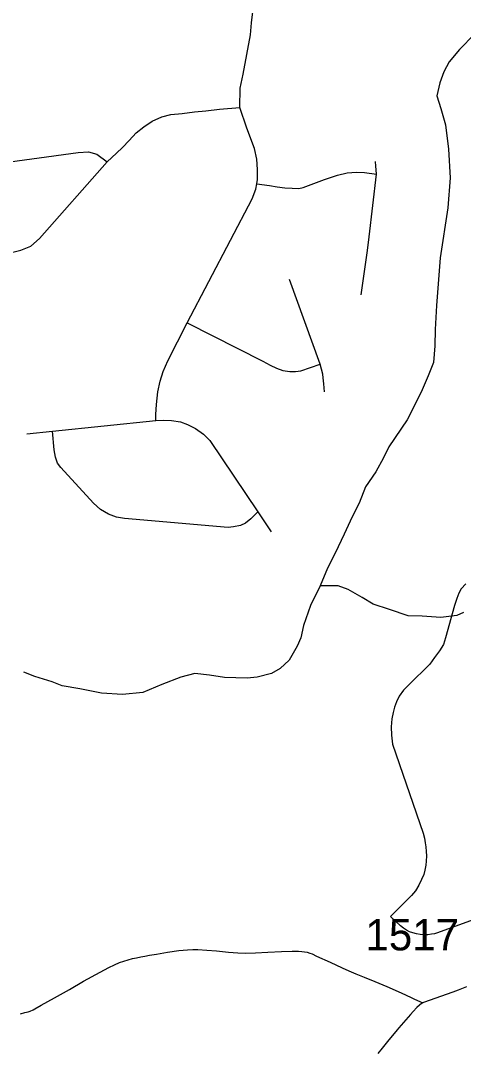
# Model space of a CAD drawing. Extents: x 1383679 to 1536984, y 460658 to 651027.
# Drawn here: x 1391260 to 1393020, y 481592 to 485692 of the extents above; entities that cross this region are included whole.
import ezdxf

# ---------------------------------------------------------------- set-up
doc = ezdxf.new("R2010")
doc.units = 0
for name, color, linetype in [('Exist Hydrographic Misc Water Feature', 7, 'Continuous'), ('Exist Road Non-System Type 51', 7, 'Continuous'), ('Exist Road Secondary Type 51 Attributed', 7, 'Continuous'), ('Exist Road Secondary Type 51 Number Label', 7, 'Continuous')]:
    doc.layers.add(name, color=color, linetype=linetype)

msp = doc.modelspace()

# ---------------------------------------------------------------- linework, layer by layer
at = {"layer": 'Exist Hydrographic Misc Water Feature'}
for points in [[(1393063.7, 485638), (1393004.4, 485576.8), (1392963.3, 485527.6), (1392942.5, 485487.8), (1392925.6, 485444.6), (1392914.5, 485392.3), (1392929.5, 485342), (1392948.1, 485277.6), (1392960.1, 485181.3), (1392967.7, 485067.1), (1392957.2, 484947.5), (1392927.1, 484747.9), (1392913.2, 484558.6), (1392907.1, 484462.7), (1392905.9, 484398.7), (1392900.4, 484332.4), (1392879.3, 484278.6), (1392852, 484213.5), (1392795.8, 484104.7), (1392723.4, 483996.2), (1392702.5, 483952.3), (1392671.3, 483897.1), (1392630, 483838.1), (1392604.7, 483772.1), (1392577.6, 483718.5), (1392546.1, 483649.4), (1392510.5, 483573.8), (1392479.3, 483514.5), (1392449.7, 483443.7)], [(1392449.7, 483443.7), (1392412.2, 483365.7), (1392384.5, 483286.6), (1392373.5, 483236.8), (1392358.7, 483203.4), (1392327.5, 483147.5), (1392290.9, 483114.6), (1392256.5, 483095.5), (1392200.2, 483080.3), (1392160.1, 483077), (1392070.1, 483078.8), (1392010.1, 483088.2), (1391952.3, 483095.1), (1391895.9, 483080.6), (1391821.4, 483051.8), (1391744.7, 483019.7), (1391664.5, 483011.5), (1391580.5, 483017.3), (1391494.9, 483034.5), (1391425.1, 483046.6), (1391385.3, 483061.3), (1391315.8, 483082.5), (1391272, 483099.7)], [(1393019.9, 483337.9), (1392993.5, 483326.1), (1392929.4, 483317.6), (1392855.4, 483323.1), (1392799.5, 483324.3), (1392726, 483349.5), (1392660.4, 483370.6), (1392617, 483397.7), (1392561.6, 483429.2), (1392521.8, 483443.9), (1392449.7, 483443.7)]]:
    msp.add_lwpolyline(points, dxfattribs=at)
at = {"layer": 'Exist Road Non-System Type 51'}
for p, q in [((1392449.8, 484325.7), (1392328.4, 484662.5)), ((1391385.6, 484058.6), (1391796.6, 484101.8)), ((1391283.9, 484047.9), (1391385.6, 484058.6)), ((1392202, 483738), (1392255.1, 483658.6))]:
    msp.add_line(p, q, dxfattribs=at)
for points in [[(1392130.6, 485346.3), (1392132.2, 485423.1), (1392143.9, 485479.2), (1392173.1, 485634.8), (1392177.9, 485683.4), (1392182.8, 485727.2), (1392182.8, 485763.7), (1392179.6, 485783)], [(1391603.2, 485130.3), (1391640.4, 485165.2), (1391664.4, 485187.1), (1391690.5, 485215.5), (1391718.9, 485246), (1391749.4, 485270), (1391782.1, 485291.8), (1391821.4, 485309.2), (1391856.4, 485318), (1391902.1, 485322.3), (1391950.1, 485328.9), (1391995.9, 485333.2), (1392050.5, 485339.8), (1392130.6, 485346.3)], [(1392198.4, 485042.8), (1392201.1, 485060.5), (1392201.1, 485099.5), (1392198.1, 485141.4), (1392189.1, 485183.3), (1392159.1, 485264.2), (1392130.6, 485346.3)], [(1390779.9, 485071.1), (1391487.6, 485167.5), (1391529, 485169.7), (1391561.8, 485160.9), (1391603.2, 485130.3)], [(1390545, 484377.7), (1390621.4, 484602.3), (1390647.6, 484667.8), (1390675.9, 484696.2), (1390708.6, 484720.2), (1390756.6, 484737.7), (1391175.6, 484768.2), (1391223.6, 484770.3), (1391260.6, 484779.1), (1391299.9, 484794.3), (1391334.9, 484824.9), (1391603.2, 485130.3)], [(1392673.9, 485081.2), (1392672.6, 485098.4), (1392671.8, 485113.7), (1392669.9, 485132.2)], [(1392198.4, 485042.8), (1392249.5, 485036.2), (1392279.4, 485031.2), (1392309.4, 485027.5), (1392339.6, 485025), (1392366.1, 485023.9), (1392382.2, 485028.5), (1392467.6, 485060.3), (1392518.6, 485077.8), (1392557.6, 485087), (1392595.1, 485089.8), (1392627, 485088.2), (1392673.9, 485081.2)], [(1392613, 484601.1), (1392638, 484777.3), (1392645.2, 484832.5), (1392673.9, 485081.2)], [(1391922.1, 484490.1), (1392180.1, 484982.6), (1392195.1, 485021.6), (1392198.4, 485042.8)], [(1391796.6, 484101.8), (1391796.6, 484125.8), (1391799.6, 484164.7), (1391805.6, 484215.6), (1391814.6, 484257.6), (1391826.6, 484296.5), (1391844.6, 484338.5), (1391922.1, 484490.1)], [(1391922.1, 484490.1), (1392222.2, 484337.2), (1392251.5, 484321.6), (1392277, 484309.2), (1392302.5, 484300.6), (1392330.1, 484296.6), (1392351.6, 484296.2), (1392373.2, 484299.6), (1392449.8, 484325.7)], [(1392467.6, 484215.5), (1392464.9, 484246.7), (1392462.4, 484271.6), (1392460.9, 484285.2), (1392449.8, 484325.7)], [(1391796.6, 484101.8), (1391827.5, 484102.2), (1391859.4, 484101.2), (1391895.6, 484095.8), (1391923.2, 484085.2), (1391955.1, 484070.2), (1391987.1, 484046.8), (1392011.5, 484022.4), (1392202, 483738)], [(1392202, 483738), (1392174.4, 483709.7), (1392154.1, 483692.7), (1392133.9, 483684.2), (1392106.2, 483677.8), (1392083.9, 483675.6), (1391672.1, 483711.8), (1391640.2, 483717.1), (1391609.4, 483728.8), (1391577.5, 483747.9), (1391548.9, 483772.4), (1391419, 483913.9), (1391406.2, 483932), (1391397.8, 483955.4), (1391392.4, 483984.1), (1391385.6, 484058.6)], [(1393028.8, 483451.1), (1393011.4, 483432.1), (1393001.9, 483414.6), (1392993.9, 483394), (1392984.4, 483365.5), (1392948, 483237.2), (1392940.1, 483210.3), (1392924.2, 483185), (1392905.2, 483158.1), (1392886.2, 483132.8), (1392802.4, 483050.4), (1392781.8, 483028.2), (1392764.4, 483004.5), (1392753.2, 482982.3), (1392745.2, 482961.8), (1392740.5, 482939.6), (1392735.8, 482914.2), (1392732.6, 482882.6), (1392734.1, 482849.3), (1392737.4, 482814.5), (1392859.1, 482459.9), (1392864.6, 482439.9), (1392868.2, 482421.7), (1392870.1, 482405.3), (1392871.9, 482387.2), (1392872.8, 482369.8), (1392871.9, 482348.9), (1392870.1, 482332.6), (1392866.4, 482312.5), (1392861.9, 482295.2), (1392853.6, 482276.2), (1392842.8, 482253.4), (1392829.1, 482230.7), (1392812.8, 482212.5), (1392730.5, 482128.8)], [(1393489.1, 482325.8), (1393377.9, 482248.5), (1393364.9, 482239), (1393353.5, 482230.9), (1393340.9, 482223.2), (1393327.2, 482215.5), (1393314.6, 482208.7), (1393301, 482202.8), (1393285.1, 482196.9), (1392927.6, 482067), (1392917.1, 482063.4), (1392905.4, 482060.2), (1392892.8, 482058), (1392878.2, 482056.2), (1392864.1, 482055.8), (1392848.4, 482057.1), (1392833, 482059.3), (1392818.5, 482063), (1392805.9, 482067.9), (1392793.6, 482074.2), (1392780.9, 482082.4), (1392769.6, 482091), (1392730.5, 482128.8)], [(1391259.2, 481741.5), (1391276.5, 481746), (1391289.2, 481749.5), (1391296.9, 481752.2), (1391309.3, 481757.5), (1391316.2, 481761.4), (1391341.6, 481775.3), (1391394.3, 481804.9), (1391453.9, 481838.5), (1391509.7, 481870.9), (1391576, 481906.6), (1391610.3, 481925), (1391632.3, 481936.3), (1391653.2, 481945.1), (1391669.8, 481951.3), (1391687.5, 481956.7), (1391704.5, 481960.9), (1391719.5, 481964.4), (1391737.3, 481968.3), (1391753.3, 481971.1), (1391772.3, 481974.6), (1391800.2, 481979.2), (1391843.1, 481986.6), (1391887.8, 481992.8), (1391923.3, 481996.3), (1391944.6, 481997.5), (1391964.5, 481997.1), (1391999.9, 481994.4), (1392038.1, 481991.7), (1392085.5, 481987.2), (1392123.2, 481984), (1392152.2, 481983.3), (1392193, 481984.3), (1392242.2, 481986), (1392296.1, 481989.1), (1392338.8, 481990), (1392364.3, 481990.7), (1392377.6, 481989.7), (1392388.3, 481988.1), (1392399.1, 481986), (1392409.1, 481982.9), (1392418, 481979.5), (1392436.3, 481971.2), (1392490, 481946.6), (1392537.8, 481923.8), (1392564.6, 481911.9), (1392592.2, 481900.4), (1392624.6, 481887.3), (1392667.1, 481870.3), (1392715.8, 481849.8), (1392772.2, 481825.2)], [(1392772.2, 481825.2), (1392812, 481806.3), (1392824.8, 481799.8), (1392858.3, 481785.2)]]:
    msp.add_lwpolyline(points, dxfattribs=at)
at = {"layer": 'Exist Road Secondary Type 51 Attributed'}
msp.add_lwpolyline([(1393032, 481848.1), (1392999.2, 481835.4), (1392978.3, 481827.7), (1392861, 481787), (1392858.3, 481785.2), (1392853.6, 481782), (1392845.5, 481775.4), (1392835.1, 481766.2), (1392820.5, 481750.7), (1392809.7, 481739.2), (1392790.4, 481717.6), (1392772, 481695.8), (1392763, 481685.4), (1392756.4, 481677.5), (1392744.2, 481662.7), (1392723.8, 481638.1), (1392707.2, 481618.1), (1392696.4, 481604.9), (1392679.4, 481584.1)], dxfattribs=at)

# ---------------------------------------------------------------- texts
at = {"layer": 'Exist Road Secondary Type 51 Number Label'}
msp.add_text('1517', height=125, dxfattribs=at).set_placement((1392630.3, 481993.7))

doc.saveas('drawing.dxf')
